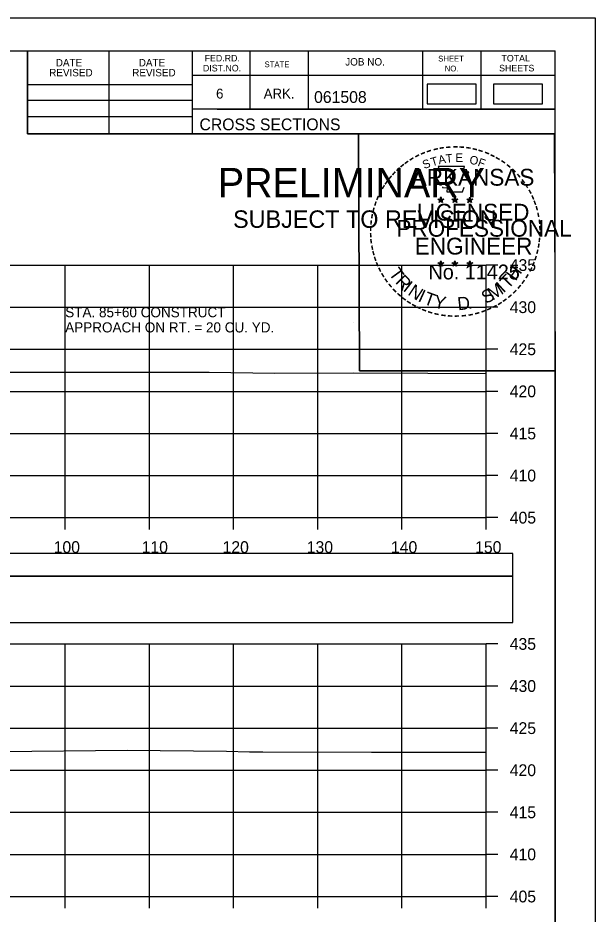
# Model space of a CAD drawing. Extents: x 1371057 to 1372761, y 380005 to 390517.
# Drawn here: x 1371655.3 to 1371723.8, y 388432.2 to 388538.6 of the extents above; entities that cross this region are included whole.
import ezdxf

# ---------------------------------------------------------------- set-up
doc = ezdxf.new("R2010")
doc.units = 0
for name, color, linetype in [('R_Axis', 7, 'Continuous'), ('R_Axis Annot', 7, 'Continuous'), ('R_Border', 7, 'Continuous'), ('R_Border PE', 7, 'Continuous'), ('R_Border Prem', 7, 'Continuous'), ('R_Detour', 7, 'Continuous'), ('R_Dimension', 7, 'Continuous'), ('R_Exist Surface', 7, 'Continuous'), ('R_Grid', 7, 'Continuous'), ('R_No Plot', 7, 'Continuous'), ('R_Water Annot', 7, 'Continuous')]:
    doc.layers.add(name, color=color, linetype=linetype)

msp = doc.modelspace()

# ---------------------------------------------------------------- linework, layer by layer
at = {"layer": 'R_Axis'}
for p, q in [((1371710.87, 388479.24), (1371710.87, 388509.24)), ((1371712.27, 388509.24), (1371710.87, 388509.24)), ((1371712.27, 388504.24), (1371710.87, 388504.24)), ((1371712.27, 388499.24), (1371710.87, 388499.24)), ((1371712.27, 388494.24), (1371710.87, 388494.24)), ((1371712.27, 388489.24), (1371710.87, 388489.24)), ((1371712.27, 388484.24), (1371710.87, 388484.24)), ((1371410.87, 388479.24), (1371710.87, 388479.24)), ((1371660.87, 388477.84), (1371660.87, 388479.24)), ((1371670.87, 388477.84), (1371670.87, 388479.24)), ((1371680.87, 388477.84), (1371680.87, 388479.24)), ((1371690.87, 388477.84), (1371690.87, 388479.24)), ((1371700.87, 388477.84), (1371700.87, 388479.24)), ((1371710.87, 388477.84), (1371710.87, 388479.24)), ((1371712.27, 388479.24), (1371710.87, 388479.24)), ((1371710.87, 388434.24), (1371710.87, 388464.24)), ((1371712.27, 388464.24), (1371710.87, 388464.24)), ((1371712.27, 388459.24), (1371710.87, 388459.24)), ((1371712.27, 388454.24), (1371710.87, 388454.24)), ((1371712.27, 388449.24), (1371710.87, 388449.24)), ((1371712.27, 388444.24), (1371710.87, 388444.24)), ((1371712.27, 388439.24), (1371710.87, 388439.24)), ((1371410.87, 388434.24), (1371710.87, 388434.24)), ((1371660.87, 388432.84), (1371660.87, 388434.24)), ((1371670.87, 388432.84), (1371670.87, 388434.24)), ((1371680.87, 388432.84), (1371680.87, 388434.24)), ((1371690.87, 388432.84), (1371690.87, 388434.24)), ((1371700.87, 388432.84), (1371700.87, 388434.24)), ((1371710.87, 388432.84), (1371710.87, 388434.24)), ((1371712.27, 388434.24), (1371710.87, 388434.24))]:
    msp.add_line(p, q, dxfattribs=at)
at = {"layer": 'R_Border'}
for p, q in [((1371402.87, 388534.7), (1371719.05, 388534.7)), ((1371656.41, 388524.82), (1371656.41, 388534.7)), ((1371666.09, 388524.82), (1371666.09, 388534.7)), ((1371675.95, 388534.7), (1371675.95, 388524.82)), ((1371682.79, 388534.7), (1371682.79, 388527.76)), ((1371689.73, 388534.7), (1371689.73, 388527.76)), ((1371703.31, 388534.7), (1371703.31, 388527.76)), ((1371710.25, 388534.7), (1371710.25, 388527.76)), ((1371719.05, 388329.24), (1371719.05, 388534.7)), ((1371719.05, 388531.76), (1371675.95, 388531.76)), ((1371719.05, 388531.78), (1371719.05, 388531.78)), ((1371656.41, 388530.68), (1371675.95, 388530.68)), ((1371656.41, 388528.82), (1371675.95, 388528.82)), ((1371656.41, 388526.88), (1371675.95, 388526.88)), ((1371719.05, 388527.76), (1371675.95, 388527.76)), ((1371678.91, 388527.76), (1371719.05, 388527.76)), ((1371719.05, 388524.82), (1371656.41, 388524.82))]:
    msp.add_line(p, q, dxfattribs=at)
at = {"layer": 'R_Border PE'}
for p, q in [((1371705.49, 388517.33), (1371705.45, 388517.08)), ((1371705.49, 388516.97), (1371705.49, 388517.33)), ((1371705.49, 388517.33), (1371705.54, 388517.08)), ((1371707.16, 388517.33), (1371707.12, 388517.08)), ((1371707.16, 388516.97), (1371707.16, 388517.33)), ((1371707.16, 388517.33), (1371707.21, 388517.08)), ((1371708.92, 388517.32), (1371708.88, 388517.07)), ((1371708.92, 388516.95), (1371708.92, 388517.32)), ((1371708.92, 388517.32), (1371708.97, 388517.07)), ((1371705.14, 388517.08), (1371705.49, 388516.97)), ((1371705.14, 388517.08), (1371705.39, 388517.03)), ((1371705.14, 388517.08), (1371705.37, 388516.95)), ((1371705.27, 388516.67), (1371705.49, 388516.97)), ((1371705.27, 388516.67), (1371705.4, 388516.91)), ((1371705.27, 388516.67), (1371705.48, 388516.89)), ((1371705.7, 388516.67), (1371705.48, 388516.88)), ((1371705.83, 388517.08), (1371705.49, 388516.97)), ((1371705.7, 388516.67), (1371705.49, 388516.97)), ((1371705.83, 388517.08), (1371705.55, 388517.03)), ((1371705.7, 388516.67), (1371705.56, 388516.96)), ((1371705.83, 388517.08), (1371705.63, 388516.97)), ((1371706.81, 388517.08), (1371707.16, 388516.97)), ((1371706.81, 388517.08), (1371707.06, 388517.03)), ((1371706.81, 388517.08), (1371707.04, 388516.95)), ((1371706.94, 388516.67), (1371707.16, 388516.97)), ((1371706.94, 388516.67), (1371707.07, 388516.91)), ((1371706.94, 388516.67), (1371707.15, 388516.89)), ((1371707.37, 388516.67), (1371707.15, 388516.88)), ((1371707.5, 388517.08), (1371707.16, 388516.97)), ((1371707.37, 388516.67), (1371707.16, 388516.97)), ((1371707.5, 388517.08), (1371707.22, 388517.03)), ((1371707.37, 388516.67), (1371707.23, 388516.96)), ((1371707.5, 388517.08), (1371707.3, 388516.97)), ((1371708.57, 388517.06), (1371708.92, 388516.95)), ((1371708.57, 388517.06), (1371708.82, 388517.02)), ((1371708.57, 388517.06), (1371708.81, 388516.94)), ((1371708.7, 388516.66), (1371708.92, 388516.95)), ((1371708.7, 388516.66), (1371708.83, 388516.9)), ((1371708.7, 388516.66), (1371708.92, 388516.87)), ((1371709.27, 388517.06), (1371708.92, 388516.95)), ((1371709.13, 388516.66), (1371708.92, 388516.95)), ((1371709.13, 388516.66), (1371708.92, 388516.87)), ((1371709.27, 388517.06), (1371708.98, 388517.02)), ((1371709.13, 388516.66), (1371709, 388516.95)), ((1371709.27, 388517.06), (1371709.06, 388516.96)), ((1371705.48, 388509.76), (1371705.44, 388509.51)), ((1371705.48, 388509.39), (1371705.48, 388509.76)), ((1371705.48, 388509.76), (1371705.53, 388509.51)), ((1371707.15, 388509.76), (1371707.11, 388509.51)), ((1371707.15, 388509.39), (1371707.15, 388509.76)), ((1371707.15, 388509.76), (1371707.2, 388509.51)), ((1371708.92, 388509.75), (1371708.88, 388509.5)), ((1371708.92, 388509.38), (1371708.92, 388509.75)), ((1371708.92, 388509.75), (1371708.97, 388509.5)), ((1371705.13, 388509.5), (1371705.48, 388509.39)), ((1371705.13, 388509.5), (1371705.39, 388509.46)), ((1371705.13, 388509.5), (1371705.37, 388509.38)), ((1371705.27, 388509.1), (1371705.48, 388509.39)), ((1371705.27, 388509.1), (1371705.39, 388509.34)), ((1371705.27, 388509.1), (1371705.48, 388509.31)), ((1371705.83, 388509.5), (1371705.48, 388509.39)), ((1371705.7, 388509.1), (1371705.48, 388509.39)), ((1371705.7, 388509.1), (1371705.48, 388509.31)), ((1371705.83, 388509.5), (1371705.54, 388509.45)), ((1371705.7, 388509.1), (1371705.56, 388509.39)), ((1371705.83, 388509.5), (1371705.63, 388509.4)), ((1371706.8, 388509.5), (1371707.15, 388509.39)), ((1371706.8, 388509.5), (1371707.06, 388509.46)), ((1371706.8, 388509.5), (1371707.04, 388509.38)), ((1371706.94, 388509.1), (1371707.15, 388509.39)), ((1371706.94, 388509.1), (1371707.06, 388509.34)), ((1371706.94, 388509.1), (1371707.15, 388509.31)), ((1371707.5, 388509.5), (1371707.15, 388509.39)), ((1371707.36, 388509.1), (1371707.15, 388509.39)), ((1371707.36, 388509.1), (1371707.15, 388509.31)), ((1371707.5, 388509.5), (1371707.21, 388509.45)), ((1371707.36, 388509.1), (1371707.23, 388509.39)), ((1371707.5, 388509.5), (1371707.29, 388509.4)), ((1371708.57, 388509.49), (1371708.92, 388509.38)), ((1371708.57, 388509.49), (1371708.82, 388509.45)), ((1371708.57, 388509.49), (1371708.81, 388509.37)), ((1371708.7, 388509.09), (1371708.92, 388509.38)), ((1371708.7, 388509.09), (1371708.83, 388509.33)), ((1371708.7, 388509.09), (1371708.92, 388509.3)), ((1371709.27, 388509.49), (1371708.92, 388509.38)), ((1371709.13, 388509.09), (1371708.92, 388509.38)), ((1371709.13, 388509.09), (1371708.92, 388509.3)), ((1371709.27, 388509.49), (1371708.98, 388509.44)), ((1371709.13, 388509.09), (1371708.99, 388509.38)), ((1371709.27, 388509.49), (1371709.06, 388509.39))]:
    msp.add_line(p, q, dxfattribs=at)
for points in [[(1371705.18, 388520.95), (1371705.45, 388520.13)], [(1371708.69, 388520.03), (1371708.83, 388520.32), (1371708.15, 388520.29), (1371708.29, 388520.95), (1371705.18, 388520.95)], [(1371705.67, 388518.53), (1371705.67, 388518.44), (1371706.23, 388518.43), (1371706.18, 388517.95), (1371708.05, 388517.95), (1371708.25, 388518.49)], [(1371705.49, 388517.33), (1371705.7, 388516.67), (1371705.14, 388517.08), (1371705.83, 388517.08), (1371705.27, 388516.67), (1371705.49, 388517.33)], [(1371707.16, 388517.33), (1371707.37, 388516.67), (1371706.81, 388517.08), (1371707.5, 388517.08), (1371706.94, 388516.67), (1371707.16, 388517.33)], [(1371708.92, 388517.32), (1371709.13, 388516.66), (1371708.57, 388517.06), (1371709.27, 388517.06), (1371708.7, 388516.66), (1371708.92, 388517.32)], [(1371705.48, 388509.76), (1371705.7, 388509.1), (1371705.13, 388509.5), (1371705.83, 388509.5), (1371705.27, 388509.1), (1371705.48, 388509.76)], [(1371707.15, 388509.76), (1371707.36, 388509.1), (1371706.8, 388509.5), (1371707.5, 388509.5), (1371706.94, 388509.1), (1371707.15, 388509.76)], [(1371708.92, 388509.75), (1371709.13, 388509.09), (1371708.57, 388509.49), (1371709.27, 388509.49), (1371708.7, 388509.09), (1371708.92, 388509.75)]]:
    msp.add_lwpolyline(points, dxfattribs=at)
for centre, radius in [((1371705.49, 388516.96), 0.172), ((1371705.49, 388516.96), 0.145), ((1371705.49, 388516.96), 0.116), ((1371705.49, 388516.96), 0.0991), ((1371705.49, 388516.96), 0.0747), ((1371705.49, 388516.96), 0.0495), ((1371705.49, 388516.96), 0.0296), ((1371707.16, 388516.96), 0.172), ((1371707.16, 388516.96), 0.145), ((1371707.16, 388516.96), 0.116), ((1371707.16, 388516.96), 0.0991), ((1371707.16, 388516.96), 0.0747), ((1371707.16, 388516.96), 0.0495), ((1371707.16, 388516.96), 0.0296), ((1371708.92, 388516.95), 0.172), ((1371708.92, 388516.95), 0.145), ((1371708.92, 388516.95), 0.116), ((1371708.92, 388516.95), 0.0991), ((1371708.92, 388516.95), 0.0747), ((1371708.92, 388516.95), 0.0495), ((1371708.92, 388516.95), 0.0296), ((1371705.48, 388509.39), 0.172), ((1371705.48, 388509.39), 0.145), ((1371705.48, 388509.39), 0.116), ((1371705.48, 388509.39), 0.0991), ((1371705.48, 388509.39), 0.0747), ((1371705.48, 388509.39), 0.0495), ((1371705.48, 388509.39), 0.0296), ((1371707.15, 388509.39), 0.172), ((1371707.15, 388509.39), 0.145), ((1371707.15, 388509.39), 0.116), ((1371707.15, 388509.39), 0.0991), ((1371707.15, 388509.39), 0.0747), ((1371707.15, 388509.39), 0.0495), ((1371707.15, 388509.39), 0.0296), ((1371708.92, 388509.38), 0.172), ((1371708.92, 388509.38), 0.145), ((1371708.92, 388509.38), 0.116), ((1371708.92, 388509.38), 0.0991), ((1371708.92, 388509.38), 0.0747), ((1371708.92, 388509.38), 0.0495), ((1371708.92, 388509.38), 0.0296)]:
    msp.add_circle(centre, radius, dxfattribs=at)
at = {"layer": 'R_Detour'}
msp.add_lwpolyline([(1371407.72, 388472.29), (1371714.03, 388472.29), (1371714.03, 388474.99), (1371407.72, 388474.99)], close=True, dxfattribs=at)
at = {"layer": 'R_Dimension'}
for points in [[(1371703.87, 388528.41), (1371709.7, 388528.41), (1371709.7, 388530.72), (1371703.87, 388530.72)], [(1371711.74, 388528.41), (1371717.57, 388528.41), (1371717.57, 388530.72), (1371711.74, 388530.72)], [(1371407.72, 388466.77), (1371714.03, 388466.77), (1371714.03, 388472.29), (1371407.72, 388472.29)]]:
    msp.add_lwpolyline(points, close=True, dxfattribs=at)
at = {"layer": 'R_Exist Surface'}
for points in [[(1371598.21, 388495.97), (1371608.2, 388496.14), (1371613.63, 388496.25), (1371620.31, 388496.57), (1371623.35, 388496.56), (1371629.92, 388496.5), (1371640.08, 388496.5), (1371677.98, 388496.51), (1371685.72, 388496.42), (1371695.12, 388496.43), (1371703.93, 388496.41), (1371710.87, 388496.37)], [(1371598.77, 388451.12), (1371611.14, 388451.24), (1371638.01, 388451.31), (1371668.24, 388451.63), (1371680.03, 388451.5), (1371682.76, 388451.44), (1371684.33, 388451.44), (1371697.26, 388451.39), (1371700.52, 388451.39), (1371700.64, 388451.39), (1371710.87, 388451.37)]]:
    msp.add_lwpolyline(points, dxfattribs=at)
at = {"layer": 'R_Grid'}
for p, q in [((1371410.87, 388509.24), (1371710.87, 388509.24)), ((1371660.87, 388479.24), (1371660.87, 388509.24)), ((1371670.87, 388479.24), (1371670.87, 388509.24)), ((1371680.87, 388479.24), (1371680.87, 388509.24)), ((1371690.87, 388479.24), (1371690.87, 388509.24)), ((1371700.87, 388479.24), (1371700.87, 388509.24)), ((1371710.87, 388479.24), (1371710.87, 388509.24)), ((1371410.87, 388504.24), (1371710.87, 388504.24)), ((1371410.87, 388499.24), (1371710.87, 388499.24)), ((1371410.87, 388494.24), (1371710.87, 388494.24)), ((1371410.87, 388489.24), (1371710.87, 388489.24)), ((1371410.87, 388484.24), (1371710.87, 388484.24)), ((1371410.87, 388479.24), (1371710.87, 388479.24)), ((1371410.87, 388464.24), (1371710.87, 388464.24)), ((1371660.87, 388434.24), (1371660.87, 388464.24)), ((1371670.87, 388434.24), (1371670.87, 388464.24)), ((1371680.87, 388434.24), (1371680.87, 388464.24)), ((1371690.87, 388434.24), (1371690.87, 388464.24)), ((1371700.87, 388434.24), (1371700.87, 388464.24)), ((1371710.87, 388434.24), (1371710.87, 388464.24)), ((1371410.87, 388459.24), (1371710.87, 388459.24)), ((1371410.87, 388454.24), (1371710.87, 388454.24)), ((1371410.87, 388449.24), (1371710.87, 388449.24)), ((1371410.87, 388444.24), (1371710.87, 388444.24)), ((1371410.87, 388439.24), (1371710.87, 388439.24)), ((1371410.87, 388434.24), (1371710.87, 388434.24))]:
    msp.add_line(p, q, dxfattribs=at)
at = {"layer": 'R_No Plot'}
for p, q in [((1371390.47, 388538.6), (1371723.8, 388538.6)), ((1371695.09, 388502.37), (1371695.09, 388502.37))]:
    msp.add_line(p, q, dxfattribs=at)
for points in [[(1371390.46, 388538.6), (1371723.8, 388538.6), (1371723.8, 388325.26), (1371390.46, 388325.26)], [(1371636.79, 388534.7), (1371656.41, 388534.7), (1371656.41, 388524.82), (1371672.52, 388524.82), (1371695.72, 388524.82), (1371695.84, 388496.66), (1371719.05, 388496.66), (1371719.05, 388329.24), (1371402.87, 388329.24), (1371402.87, 388534.7)], [(1371695.72, 388524.82), (1371718.93, 388524.82), (1371719.05, 388496.66), (1371695.84, 388496.66)]]:
    msp.add_lwpolyline(points, close=True, dxfattribs=at)

# ---------------------------------------------------------------- texts
at = {"layer": 'R_Axis Annot'}
for s, p in [('435', (1371713.67, 388508.54)), ('430', (1371713.67, 388503.54)), ('425', (1371713.67, 388498.54)), ('420', (1371713.67, 388493.54)), ('415', (1371713.67, 388488.54)), ('410', (1371713.67, 388483.54)), ('405', (1371713.67, 388478.54)), ('100', (1371659.5, 388475.04)), ('110', (1371669.95, 388475.04)), ('120', (1371679.56, 388475.04)), ('130', (1371689.56, 388475.04)), ('140', (1371699.56, 388475.04)), ('150', (1371709.56, 388475.04)), ('435', (1371713.67, 388463.54)), ('430', (1371713.67, 388458.54)), ('425', (1371713.67, 388453.54)), ('420', (1371713.67, 388448.54)), ('415', (1371713.67, 388443.54)), ('410', (1371713.67, 388438.54)), ('405', (1371713.67, 388433.54))]:
    msp.add_text(s, height=1.4, dxfattribs=at).set_placement(p)
at = {"layer": 'R_Border'}
for s, height, p in [('FED.RD.', 0.782, (1371677.43, 388533.42)), ('TOTAL', 0.782, (1371712.69, 388533.42)), ('DATE', 0.879, (1371659.75, 388532.84)), ('DATE', 0.879, (1371669.61, 388532.84)), ('STATE', 0.684, (1371684.55, 388532.74)), ('JOB NO.', 0.879, (1371694.13, 388532.94)), ('SHEET', 0.684, (1371705.17, 388533.42)), ('REVISED', 0.879, (1371658.97, 388531.66)), ('REVISED', 0.879, (1371668.83, 388531.66)), ('DIST.NO.', 0.782, (1371677.23, 388532.24)), ('NO.', 0.684, (1371705.95, 388532.24)), ('SHEETS', 0.782, (1371712.41, 388532.24)), ('6', 1.17, (1371678.79, 388529.02)), ('ARK.', 1.172, (1371684.45, 388529.02)), ('061508', 1.4, (1371690.43, 388528.5)), ('CROSS SECTIONS', 1.4, (1371676.82, 388525.25))]:
    msp.add_text(s, height=height, rotation=360, dxfattribs=at).set_placement(p)
at = {"layer": 'R_Border PE'}
for s, height, rotation, p in [('-', 1.6, 24.3072, (1371703.29, 388521.81)), ('-', 1.6, 19.1761, (1371703.93, 388522.08)), ('-', 1.6, 13.6301, (1371704.68, 388522.32)), ('-', 1.6, 10.2193, (1371705.35, 388522.48)), ('-', 1.6, 5.8968, (1371706.08, 388522.59)), ('-', 1.6, 0.1862, (1371706.86, 388522.67)), ('E', 1, 0.8323, (1371707.23, 388521.49)), ('-', 1.6, 357.743, (1371707.58, 388522.65)), ('-', 1.6, 352.1617, (1371708.32, 388522.6)), ('-', 1.6, 347.2049, (1371709.04, 388522.48)), ('-', 1.6, 342.3362, (1371709.68, 388522.33)), ('-', 1.6, 337.8551, (1371710.41, 388522.11)), ('-', 1.6, 36.2317, (1371701.48, 388520.73)), ('-', 1.6, 34.0636, (1371702.06, 388521.13)), ('-', 1.6, 28.7918, (1371702.66, 388521.5)), ('S', 1, 21.594, (1371703.53, 388520.63)), ('T', 1, 16.4036, (1371704.45, 388520.96)), ('A', 1, 11.2132, (1371705.27, 388521.21)), ('T', 1, 6.0228, (1371706.12, 388521.38)), ('O', 1, 350.4515, (1371708.83, 388521.28)), ('F', 1, 340.0707, (1371709.79, 388521.05)), ('-', 1.6, 334.1211, (1371711.04, 388521.83)), ('-', 1.6, 329.6409, (1371711.62, 388521.55)), ('-', 1.6, 325.8627, (1371712.26, 388521.19)), ('-', 1.6, 48.423, (1371700.13, 388519.46)), ('-', 1.6, 42.9622, (1371700.58, 388519.94)), ('-', 1.6, 38.9507, (1371701.01, 388520.35)), ('ARKANSAS', 2, 360, (1371702.03, 388518.67)), ('-', 1.6, 320.5297, (1371712.87, 388520.76)), ('-', 1.6, 315.5786, (1371713.47, 388520.28)), ('-', 1.6, 54.2325, (1371699.31, 388518.4)), ('-', 1.6, 50.6142, (1371699.72, 388518.97)), ('-', 1.6, 309.8797, (1371714.04, 388519.73)), ('-', 1.6, 306.6522, (1371714.57, 388519.12)), ('-', 1.6, 58.0706, (1371698.99, 388517.88)), ('-', 1.4, 303.6753, (1371715.05, 388518.56)), ('-', 1.6, 67.7743, (1371698.41, 388516.65)), ('-', 1.6, 62.8713, (1371698.67, 388517.26)), ('-', 1.6, 299.6684, (1371715.37, 388517.95)), ('-', 1.6, 294.6628, (1371715.7, 388517.34)), ('-', 1.6, 72.3945, (1371698.2, 388516.02)), ('LICENSED', 2, 360, (1371702.63, 388514.52)), ('DWB', 0.01, 360, (1371705.47, 388516.96)), ('DWB', 0.01, 360, (1371707.14, 388516.96)), ('DWB', 0.01, 360, (1371708.91, 388516.95)), ('-', 1.6, 290.5728, (1371715.95, 388516.76)), ('-', 1.6, 285.1233, (1371716.19, 388516.18)), ('-', 1.6, 81.2013, (1371697.87, 388514.6)), ('-', 1.6, 75.461, (1371698, 388515.31)), ('-', 1.6, 280.5493, (1371716.39, 388515.44)), ('-', 1.6, 85.1863, (1371697.79, 388513.9)), ('PROFESSIONAL', 2, 360, (1371700.21, 388512.61)), ('-', 1.6, 276.5962, (1371716.55, 388514.67)), ('-', 1.6, 94.1959, (1371697.8, 388512.48)), ('-', 1.6, 89.0622, (1371697.77, 388513.2)), ('-', 1.6, 274.3301, (1371716.61, 388513.95)), ('-', 1.6, 269.9407, (1371716.64, 388513.32)), ('-', 1.6, 98.9479, (1371697.87, 388511.81)), ('ENGINEER', 2, 360, (1371702.39, 388510.49)), ('-', 1.6, 263.5172, (1371716.62, 388512.65)), ('-', 1.6, 101.7149, (1371698.01, 388511.08)), ('-', 1.6, 105.4578, (1371698.17, 388510.48)), ('-', 1.6, 255.7626, (1371716.44, 388511.32)), ('-', 1.6, 260.9953, (1371716.55, 388512)), ('-', 1.6, 109.0874, (1371698.38, 388509.85)), ('-', 1.6, 252.8681, (1371716.26, 388510.6)), ('-', 1.6, 114.0643, (1371698.64, 388509.26)), ('-', 1.6, 115.7289, (1371698.94, 388508.64)), ('T', 1.54, 306.0406, (1371699.24, 388508.23)), ('No. 11425', 1.757, 360, (1371704.02, 388507.54)), ('DWB', 0.01, 360, (1371705.47, 388509.39)), ('DWB', 0.01, 360, (1371707.14, 388509.39)), ('DWB', 0.01, 360, (1371708.91, 388509.38)), ('H', 1.54, 54.6088, (1371714.36, 388507.27)), ('-', 1.6, 244.6197, (1371715.78, 388509.3)), ('-', 1.6, 247.8887, (1371716.04, 388509.93)), ('-', 1.6, 120.4471, (1371699.3, 388508.05)), ('-', 1.6, 125.8934, (1371699.7, 388507.49)), ('R', 1.54, 314.005, (1371700, 388507.18)), ('T', 1.54, 46.6444, (1371713.47, 388506.32)), ('-', 1.6, 239.0712, (1371715.38, 388508.54)), ('-', 1.6, 130.7181, (1371700.17, 388506.94)), ('I', 1.54, 321.9694, (1371700.9, 388506.25)), ('N', 1.54, 326.5002, (1371701.47, 388505.78)), ('M', 1.54, 32.6563, (1371711.63, 388505)), ('I', 1.54, 42.1136, (1371712.91, 388505.85)), ('-', 1.6, 231.2538, (1371714.55, 388507.33)), ('-', 1.6, 233.8452, (1371714.98, 388507.89)), ('-', 1.6, 134.2238, (1371700.68, 388506.39)), ('-', 1.6, 138.9338, (1371701.21, 388505.93)), ('I', 1.54, 335.3603, (1371702.68, 388504.99)), ('T', 1.54, 339.8912, (1371703.34, 388504.67)), ('Y', 1.54, 347.8556, (1371704.56, 388504.22)), ('D', 1.54, 6.3969, (1371707.54, 388503.86)), ('S', 1.54, 26.9312, (1371710.79, 388504.59)), ('-', 1.6, 221.0851, (1371713.55, 388506.25)), ('-', 1.6, 225.7653, (1371714.07, 388506.76)), ('-', 1.6, 144.6463, (1371701.76, 388505.52)), ('-', 1.6, 148.0898, (1371702.32, 388505.15)), ('-', 1.6, 151.5704, (1371702.9, 388504.83)), ('-', 1.6, 207.3568, (1371711.91, 388505.05)), ('-', 1.6, 212.2491, (1371712.47, 388505.39)), ('-', 1.6, 215.7363, (1371713, 388505.78)), ('-', 1.6, 154.6002, (1371703.43, 388504.58)), ('-', 1.6, 158.5612, (1371704.05, 388504.33)), ('-', 1.6, 162.7983, (1371704.74, 388504.11)), ('-', 1.6, 167.5555, (1371705.45, 388503.95)), ('-', 1.6, 173.1155, (1371706.22, 388503.84)), ('-', 1.6, 185.8167, (1371708.52, 388503.88)), ('-', 1.6, 191.2858, (1371709.26, 388504.01)), ('.', 1.54, 13.7642, (1371708.74, 388503.99)), ('-', 1.6, 195.4743, (1371709.99, 388504.21)), ('-', 1.6, 200.7184, (1371710.67, 388504.46)), ('-', 1.6, 204.2516, (1371711.29, 388504.73)), ('-', 1.6, 176.5183, (1371706.97, 388503.79)), ('-', 1.6, 181.5918, (1371707.72, 388503.81))]:
    msp.add_text(s, height=height, rotation=rotation, dxfattribs=at).set_placement(p)
at = {"layer": 'R_Border Prem'}
for s, height, p in [('PRELIMINARY', 3.5, (1371679, 388517.28)), ('DWB', 0.01, (1371679.75, 388519.13)), ('SUBJECT TO REVISION', 2.0751, (1371680.81, 388513.66))]:
    msp.add_text(s, height=height, rotation=360, dxfattribs=at).set_placement(p)
at = {"layer": 'R_Water Annot'}
for s, p in [('STA. 85+60 CONSTRUCT', (1371660.87, 388503.04)), ('APPROACH ON RT. = 20 CU. YD.', (1371660.87, 388501.24))]:
    msp.add_text(s, height=1.2, dxfattribs=at).set_placement(p)

doc.saveas('drawing.dxf')
